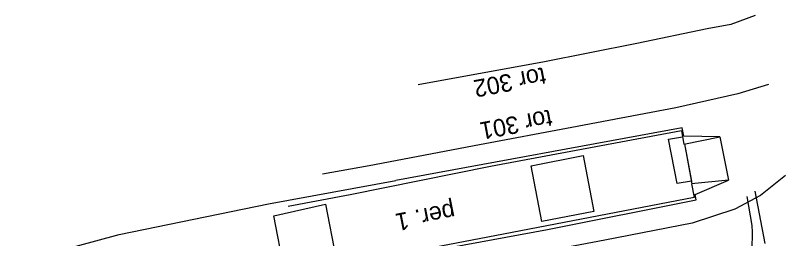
# Model space of a CAD drawing. Extents: x 6541740 to 6566395, y 5525066 to 5530361.
# Drawn here: x 6558753.6 to 6558808.8, y 5526521.8 to 5526537.9 of the extents above; entities that cross this region are included whole.
import ezdxf

# ---------------------------------------------------------------- set-up
doc = ezdxf.new("R2010")
doc.units = 0
for name, color, linetype in [('Domyślna', 7, 'Continuous'), ('ps_wymiarowanie', 7, 'Continuous'), ('TOR_PS_ODW-odwodnienie liniowe', 7, 'Continuous'), ('TOR_PS_T-umocnienia skarp', 7, 'Continuous'), ('TOR_PS_T-wypelnienia', 7, 'Continuous')]:
    doc.layers.add(name, color=color, linetype=linetype)

msp = doc.modelspace()

# ---------------------------------------------------------------- linework, layer by layer
at = {"layer": 'ps_wymiarowanie'}
msp.add_line((6558778.952, 5526527.069), (6558775.632, 5526526.455), dxfattribs=at)
for points in [[(6558806.619, 5526537.859), (6558804.88, 5526537.2), (6558803.166, 5526536.897), (6558798.132, 5526535.83), (6558791.393, 5526534.498), (6558786.017, 5526533.516), (6558782.476, 5526532.874)], [(6558807.56, 5526532.891), (6558805.37, 5526532.227), (6558800.922, 5526531.226), (6558793.481, 5526529.808), (6558786.87, 5526528.572), (6558778.952, 5526527.069)], [(6558808.794, 5526526.377), (6558807.005, 5526524.942), (6558805.154, 5526523.941), (6558802.101, 5526522.952), (6558795.855, 5526521.716), (6558788.901, 5526520.402), (6558779.696, 5526518.6), (6558773.208, 5526517.413)]]:
    msp.add_lwpolyline(points, dxfattribs=at)
at = {"layer": 'TOR_PS_T-umocnienia skarp'}
for p, q in [((6558800.413, 5526528.981), (6558801.412, 5526529.149)), ((6558800.413, 5526528.981), (6558801.412, 5526529.149)), ((6558801.334, 5526529.56), (6558801.511, 5526528.624)), ((6558801.334, 5526529.56), (6558801.511, 5526528.624)), ((6558804.087, 5526529.134), (6558804.714, 5526526.041)), ((6558804.087, 5526529.134), (6558804.714, 5526526.041)), ((6558801.016, 5526525.782), (6558800.413, 5526528.981)), ((6558801.016, 5526525.782), (6558800.413, 5526528.981)), ((6558801.551, 5526528.632), (6558802.089, 5526525.776)), ((6558801.551, 5526528.632), (6558802.055, 5526525.957)), ((6558801.551, 5526528.632), (6558802.089, 5526525.776)), ((6558801.551, 5526528.632), (6558802.055, 5526525.957)), ((6558771.749, 5526524.324), (6558780.867, 5526526.018)), ((6558771.749, 5526524.324), (6558780.867, 5526526.018)), ((6558802.055, 5526525.957), (6558801.016, 5526525.782)), ((6558802.055, 5526525.957), (6558801.016, 5526525.782)), ((6558777.608, 5526524.972), (6558773.164, 5526524.141)), ((6558777.608, 5526524.972), (6558773.164, 5526524.141)), ((6558761.067, 5526522.132), (6558771.749, 5526524.324)), ((6558761.067, 5526522.132), (6558771.749, 5526524.324)), ((6558753.623, 5526520.126), (6558761.067, 5526522.132)), ((6558753.623, 5526520.126), (6558761.067, 5526522.132))]:
    msp.add_line(p, q, dxfattribs=at)
for points in [[(6558801.511, 5526528.624), (6558804.087, 5526529.134), (6558801.501, 5526529.19), (6558801.387, 5526529.794), (6558780.867, 5526526.018)], [(6558801.511, 5526528.624), (6558804.087, 5526529.134), (6558801.501, 5526529.19), (6558801.387, 5526529.794), (6558780.867, 5526526.018)], [(6558801.334, 5526529.56), (6558787.667, 5526527.003), (6558777.608, 5526524.972)], [(6558801.334, 5526529.56), (6558787.667, 5526527.003), (6558777.608, 5526524.972)], [(6558802.049, 5526525.772), (6558802.235, 5526524.787), (6558788.587, 5526522.159), (6558778.98, 5526520.311)], [(6558802.049, 5526525.772), (6558802.235, 5526524.787), (6558788.587, 5526522.159), (6558778.98, 5526520.311)], [(6558780.968, 5526520.507), (6558791.736, 5526522.481), (6558802.391, 5526524.612), (6558802.325, 5526525.01), (6558804.714, 5526526.041), (6558802.049, 5526525.772)], [(6558780.968, 5526520.507), (6558791.736, 5526522.481), (6558802.391, 5526524.612), (6558802.325, 5526525.01), (6558804.714, 5526526.041), (6558802.049, 5526525.772)]]:
    msp.add_lwpolyline(points, dxfattribs=at)
for points in [[(6558790.565, 5526527.06), (6558794.304, 5526527.791), (6558795.064, 5526523.785), (6558791.325, 5526523.054)], [(6558790.565, 5526527.06), (6558794.304, 5526527.791), (6558795.064, 5526523.785), (6558791.325, 5526523.054)], [(6558772.142, 5526523.467), (6558775.834, 5526524.309), (6558776.569, 5526520.481), (6558772.877, 5526519.638)], [(6558772.142, 5526523.467), (6558775.834, 5526524.309), (6558776.569, 5526520.481), (6558772.877, 5526519.638)]]:
    msp.add_lwpolyline(points, close=True, dxfattribs=at)
at = {"layer": 'TOR_PS_T-wypelnienia'}
for p, q in [((6558807.322, 5526521.486), (6558806.624, 5526525.253)), ((6558807.322, 5526521.486), (6558806.624, 5526525.253)), ((6558806.405, 5526522.767), (6558806.034, 5526524.854)), ((6558806.405, 5526522.767), (6558806.034, 5526524.854))]:
    msp.add_line(p, q, dxfattribs=at)
msp.add_ellipse((6558805.026, 5526524.627), major_axis=(-0.846, 4.462), ratio=0.25, start_param=3.301527, end_param=4.235646, dxfattribs=at)
msp.add_ellipse((6558805.026, 5526524.627), major_axis=(-0.846, 4.462), ratio=0.25, start_param=3.301527, end_param=4.235646, dxfattribs=at)

# ---------------------------------------------------------------- texts
at = {"layer": 'Domyślna'}
msp.add_text('per. 1', height=1.2566, rotation=191.1151, dxfattribs=at).set_placement((6558784.985, 5526524.425))
msp.add_text('per. 1', height=1.2566, rotation=191.1151, dxfattribs=at).set_placement((6558784.985, 5526524.425))
at = {"layer": 'TOR_PS_ODW-odwodnienie liniowe'}
for s, p in [('tor 302', (6558791.48, 5526534.151)), ('tor 302', (6558791.48, 5526534.151)), ('tor 301', (6558791.932, 5526531.119)), ('tor 301', (6558791.932, 5526531.119))]:
    msp.add_text(s, height=1.2502, rotation=190.6607, dxfattribs=at).set_placement(p)

doc.saveas('drawing.dxf')
